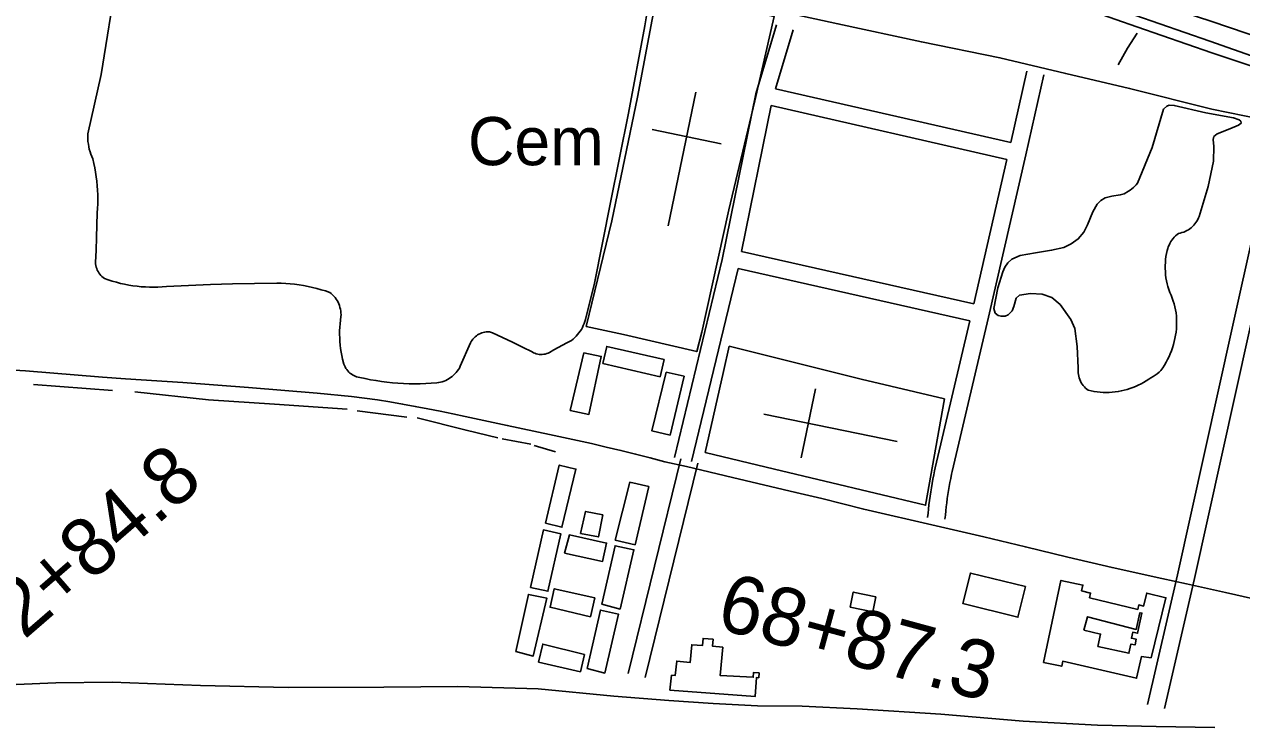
# Model space of a CAD drawing. Extents: x 3598634 to 3636690, y 517270 to 542944.
# Drawn here: x 3619650 to 3621750, y 537885 to 539096 of the extents above; entities that cross this region are included whole.
import ezdxf

# ---------------------------------------------------------------- set-up
doc = ezdxf.new("R2010")
doc.units = 0
for name, color, linetype in [('V-BLDG-OTLN', 7, 'Continuous'), ('V-LEVE-TOET', 7, 'Continuous'), ('V-RAIL-TRAK', 7, 'Continuous'), ('V-ROAD-CNTR', 7, 'Continuous'), ('V-SITE-OTLN', 7, 'Continuous'), ('V-SITE-OTLN-IDEN', 7, 'Continuous'), ('V-SITE-VEGE', 7, 'Continuous'), ('V-SURV-IDEN', 7, 'Continuous'), ('V-TOPO-SHOR', 7, 'Continuous')]:
    doc.layers.add(name, color=color, linetype=linetype)

msp = doc.modelspace()

# ---------------------------------------------------------------- linework, layer by layer
at = {"layer": 'V-BLDG-OTLN'}
for points in [[(3620648.3, 538511.2), (3620654.8, 538540.8), (3620753.7, 538518), (3620746.8, 538488.4)], [(3620615, 538529.9), (3620645.4, 538523.5), (3620624.1, 538423.7), (3620591.9, 538430.6)], [(3620757.5, 538496.7), (3620788.3, 538489.3), (3620764.2, 538387.9), (3620732.9, 538395.3)], [(3620548.9, 538236), (3620572.9, 538336.3), (3620601.7, 538329.4), (3620577.6, 538229.1)], [(3620669.2, 538207.1), (3620694.6, 538306.8), (3620727.2, 538299.1), (3620703.7, 538199)], [(3620609.6, 538218.5), (3620618.4, 538256.3), (3620647.9, 538250.4), (3620640.4, 538212.4)], [(3620523.3, 538125.1), (3620545.6, 538224.5), (3620575.6, 538217.7), (3620553.4, 538118.8)], [(3620582.2, 538184.3), (3620590.3, 538215.8), (3620654.4, 538201.8), (3620647.5, 538170.1)], [(3620646.1, 538096.7), (3620669.2, 538197.3), (3620701.6, 538190.4), (3620677.7, 538088.1)], [(3621377.6, 538127.2), (3621364.2, 538073.9), (3621269.1, 538097.8), (3621282.2, 538150.1)], [(3620626.8, 538074.9), (3620557.1, 538091.3), (3620564.2, 538123.1), (3620634.1, 538107.3)], [(3621594.4, 538004.1), (3621577.8, 538006.5), (3621569.1, 537968.7), (3621441.6, 537998.1), (3621439.8, 537989.4), (3621408.6, 537996.1), (3621438.6, 538137.3), (3621476.5, 538129.3), (3621474.1, 538119.5), (3621489.8, 538115.7), (3621487.9, 538107.7), (3621571.1, 538087.5), (3621572.9, 538095.1), (3621581.1, 538093.1), (3621586.5, 538115.6), (3621619.6, 538107.5)], [(3620498.1, 538014.7), (3620519.6, 538113.2), (3620551.2, 538107.1), (3620528.1, 538006.9)], [(3621119.2, 538109.4), (3621113.9, 538083.5), (3621075, 538091.4), (3621080.3, 538117.3)], [(3620620.9, 537985.4), (3620644, 538086.4), (3620674.9, 538079.4), (3620651.5, 537977.6)], [(3621478.2, 538051.4), (3621484.1, 538074.9), (3621568.6, 538053.1), (3621574.9, 538081.8), (3621578.3, 538081.1), (3621570.7, 538046.3), (3621562.5, 538048.1), (3621560.2, 538037.7), (3621568.6, 538035.9), (3621566.5, 538026.2), (3621559.3, 538027.8), (3621555.8, 538011.9), (3621502.2, 538023.7), (3621506.9, 538044.9)], [(3621478.2, 538051.4), (3621506.9, 538044.9), (3621502.2, 538023.7), (3621555.8, 538011.9), (3621559.3, 538027.8), (3621566.5, 538026.2), (3621568.6, 538035.9), (3621560.2, 538037.7), (3621562.5, 538048.1), (3621570.7, 538046.3), (3621578.3, 538081.1), (3621574.9, 538081.8), (3621568.6, 538053.1), (3621484.1, 538074.9)], [(3620766.6, 537973.9), (3620772.8, 537973.5), (3620775.6, 537998.5), (3620799, 537996.1), (3620801.4, 538026.5), (3620820.2, 538025.3), (3620821, 538037.6), (3620838.3, 538036), (3620837.5, 538024.1), (3620855.1, 538022.1), (3620850.3, 537973.7), (3620907.7, 537970.5), (3620908.2, 537978.8), (3620917.6, 537978), (3620917.2, 537969.7), (3620913.5, 537970.1), (3620910.7, 537937.3), (3620763.8, 537948.4)], [(3620616.3, 538010), (3620609.4, 537980.1), (3620537.3, 537996.7), (3620544.5, 538027.7)]]:
    msp.add_lwpolyline(points, close=True, dxfattribs=at)
at = {"layer": 'V-LEVE-TOET'}
msp.add_lwpolyline([(3619566.6, 537955.2), (3619704.1, 537960.9), (3619801.2, 537962.3), (3619953.7, 537956.1), (3620104.9, 537952.9), (3620269.9, 537953.4), (3620397.9, 537954.3), (3620536.6, 537950.5), (3620667.1, 537937.7), (3620761.8, 537930.2), (3620838.6, 537925), (3620914.9, 537921), (3620992.3, 537920.6), (3621086.9, 537916.3), (3621231, 537906.6), (3621373.3, 537895), (3621501.4, 537888.2), (3621602.6, 537885.5), (3621703.9, 537883.9)], dxfattribs=at)
at = {"layer": 'V-RAIL-TRAK'}
for points in [[(3619423.8, 540123.4), (3619462.3, 540099.3), (3619547.4, 540048.7), (3619641.8, 539993.4), (3619730.4, 539941.5), (3619822.1, 539890.5), (3619898.5, 539849.2), (3619939.9, 539824.8), (3620026.3, 539778.6), (3620129.7, 539727.2), (3620212.4, 539683.6), (3620269, 539655.4), (3620340.7, 539619.7), (3620482.5, 539553.2), (3620626.7, 539487), (3620743.8, 539434.9), (3620881.7, 539375), (3621011.8, 539321.2), (3621150, 539266), (3621275.4, 539217.8), (3621421, 539163), (3621565.9, 539111.7), (3621695.2, 539067.1), (3621930.8, 538984.4)], [(3619645.5, 539973.2), (3619734, 539921.4), (3619825.7, 539870.3), (3619902.1, 539829), (3619943.6, 539804.6), (3620029.9, 539758.4), (3620133.4, 539707), (3620216, 539663.4), (3620344.4, 539599.5), (3620486.2, 539533), (3620630.3, 539466.8), (3620747.5, 539414.7), (3620885.3, 539354.8), (3621015.4, 539301), (3621153.7, 539245.8), (3621279, 539197.6), (3621424.7, 539142.8), (3621569.6, 539091.5), (3621698.8, 539046.9), (3621876.6, 538987.5), (3622029, 538938.9), (3622201.2, 538888.5), (3622277.2, 538866.1), (3622360.5, 538841.5)]]:
    msp.add_lwpolyline(points, dxfattribs=at)
at = {"layer": 'V-ROAD-CNTR'}
for points in [[(3620948, 539095.3), (3620911.8, 538976.3), (3620854.1, 538690.6), (3620771.7, 538349.5)], [(3620976.7, 539086.6), (3620945.8, 538985)], [(3621588, 537923.6), (3621639.8, 538147.3), (3621734.1, 538572.2), (3621812, 538923.6), (3621832.8, 539021.2), (3621854.8, 539085.9)], [(3621617.3, 537916.9), (3621669, 538140.6), (3621763.4, 538565.7), (3621841.3, 538917.2), (3621861.8, 539013.2), (3621883.2, 539076.2)], [(3621250.8, 538325), (3621313.6, 538591), (3621378, 538871.3), (3621408.8, 539008.9)], [(3621351.9, 538892.2), (3621379.5, 539015.5)], [(3621351.9, 538892.2), (3620945.8, 538985)], [(3620938.3, 538955.9), (3620887.6, 538704.6)], [(3621345.3, 538863), (3620938.3, 538955.9)], [(3621288.1, 538614.1), (3621345.3, 538863)], [(3620887.6, 538704.6), (3621288.1, 538614.1)], [(3620881.3, 538675.3), (3620800.9, 538342.5)], [(3620881.3, 538675.3), (3621281.3, 538584.9)], [(3621221.6, 538331.8), (3621281.3, 538584.9)], [(3619535.4, 538505.7), (3619651.6, 538498.8), (3619784.7, 538488.1), (3619824.3, 538484.9), (3619923.1, 538478.9), (3620036.9, 538470), (3620155.4, 538460.5), (3620214.4, 538454.4), (3620259.1, 538448.5), (3620280.8, 538445.1), (3620302.6, 538441.4), (3620324.3, 538437.5), (3620345.9, 538433.5), (3620367.6, 538429.2), (3620389.2, 538424.7), (3620410.7, 538420), (3620483.2, 538404.5), (3620555.8, 538388.9), (3620628.3, 538373.2), (3620653.8, 538367.4), (3620679.2, 538361.4), (3620704.6, 538355.2), (3620729.9, 538348.7), (3620755.2, 538342), (3620792.7, 538333.7), (3620872, 538314.9), (3620981.3, 538289), (3621025.7, 538278.4), (3621098.4, 538260.1), (3621223.2, 538231.5), (3621305.4, 538212.4), (3621377.1, 538195.1), (3621450.7, 538177.5)], [(3620782.8, 538347), (3620691.8, 537977.2)], [(3620811.9, 538339.8), (3620721, 537970)], [(3621208.5, 538245.7), (3621209.2, 538253.1), (3621210, 538260.5), (3621210.8, 538267.9), (3621211.8, 538275.2), (3621212.8, 538282.6), (3621213.8, 538290), (3621215, 538297.3), (3621216.3, 538304.7), (3621217.6, 538312), (3621219, 538319.3), (3621220.5, 538326.6), (3621221.6, 538331.5)], [(3621238.4, 538243), (3621239.1, 538250.2), (3621239.8, 538257.2), (3621240.6, 538264.3), (3621241.5, 538271.3), (3621242.5, 538278.4), (3621243.5, 538285.4), (3621244.6, 538292.4), (3621245.8, 538299.5), (3621247.1, 538306.5), (3621248.4, 538313.4), (3621249.9, 538320.4), (3621250.9, 538325.3)], [(3621450.7, 538177.5), (3621526.7, 538159.5), (3621612.8, 538140.6), (3621655, 538131.5), (3621722.4, 538116.5), (3621801.4, 538098.8), (3621848.8, 538089), (3621932.7, 538072.4), (3622020.3, 538053.8), (3622092.1, 538039.8)]]:
    msp.add_lwpolyline(points, dxfattribs=at)
at = {"layer": 'V-SITE-OTLN'}
for p, q in [((3620760.7, 538748.9), (3620808.4, 538979.2)), ((3620852, 538890.1), (3620733, 538914.7)), ((3621015, 538467.9), (3620990.3, 538348.9)), ((3621156.2, 538376.7), (3620925.9, 538424.3))]:
    msp.add_line(p, q, dxfattribs=at)
for points in [[(3620619.5, 538575.2), (3620663.8, 538757.5), (3620708, 538970.3), (3620743, 539156.4), (3620874, 539124.7), (3620943.5, 539109.7), (3620910.4, 538963.9), (3620865.6, 538776.2), (3620818.8, 538565.4), (3620810.1, 538531.9), (3620684, 538561.1)], [(3620866.2, 538541.4), (3621093.7, 538484.4), (3621237.6, 538450.3), (3621205, 538267.1), (3620944, 538329.4), (3620824.8, 538358.2), (3620856.4, 538497.6)]]:
    msp.add_lwpolyline(points, close=True, dxfattribs=at)
at = {"layer": 'V-SITE-VEGE'}
for points in [[(3620124.1, 538646.9), (3620116.3, 538647.9), (3620108.6, 538648.8), (3620100.8, 538649.4), (3620093.1, 538649.8), (3620085.3, 538650), (3620047.2, 538649.4), (3620009.1, 538648.5), (3619971.1, 538647.3), (3619933, 538645.9), (3619894.9, 538644.2), (3619887.7, 538643.6), (3619880.5, 538643.2), (3619873.2, 538643), (3619866, 538643.1), (3619858.7, 538643.3), (3619851.5, 538643.8), (3619844.3, 538644.5), (3619837.1, 538645.4), (3619829.9, 538646.6), (3619822.8, 538647.9), (3619815.7, 538649.5), (3619808.7, 538651.3), (3619801.7, 538653.3), (3619794.8, 538655.5), (3619788, 538657.9), (3619785.8, 538659.5), (3619783.7, 538661.3), (3619781.8, 538663.3), (3619780.1, 538665.4), (3619778.5, 538667.6), (3619777, 538670), (3619775.8, 538672.4), (3619774.8, 538675), (3619773.9, 538677.6), (3619773.3, 538680.2), (3619772.8, 538682.9), (3619772.6, 538685.6), (3619773.7, 538707), (3619774.5, 538728.3), (3619775.2, 538749.7), (3619775.7, 538771), (3619776.2, 538778.8), (3619776.5, 538786.6), (3619776.6, 538794.4), (3619776.4, 538802.2), (3619776.1, 538810), (3619775.6, 538817.8), (3619774.9, 538825.6), (3619773.9, 538833.3), (3619772.8, 538841), (3619771.5, 538848.7), (3619770, 538856.4), (3619768.3, 538864), (3619766.4, 538868), (3619764.7, 538872.2), (3619763.3, 538876.4), (3619762, 538880.7), (3619761, 538885), (3619760.3, 538889.4), (3619759.7, 538893.8), (3619759.4, 538898.2), (3619759.4, 538902.7), (3619759.5, 538907.1), (3619782.3, 539009.8), (3619809.2, 539177.7)], [(3620729, 539146), (3620720.5, 539093.7), (3620692.6, 538943.1), (3620661.3, 538789.1), (3620633.8, 538649.9), (3620618.2, 538587.1), (3620617.1, 538583.5), (3620615.8, 538580.1), (3620614.4, 538576.7), (3620612.8, 538573.4), (3620611, 538570.1), (3620609, 538567), (3620606.8, 538564), (3620604.5, 538561.2), (3620602, 538558.4), (3620599.4, 538555.8), (3620596.7, 538553.4), (3620593.8, 538551.1), (3620586.1, 538547.2), (3620578.5, 538543.2), (3620570.9, 538539.1), (3620563.4, 538534.8), (3620556, 538530.3), (3620553.6, 538529.2), (3620551.2, 538528.4), (3620548.7, 538527.7), (3620546.2, 538527.2), (3620543.6, 538527), (3620541, 538526.9), (3620538.4, 538527.1), (3620535.9, 538527.5), (3620533.3, 538528.1), (3620530.9, 538529), (3620528.5, 538530), (3620526.2, 538531.2)], [(3621456.1, 538717.7), (3621468.4, 538726), (3621477.9, 538738), (3621484.5, 538750.4), (3621493.5, 538772.7), (3621500.9, 538785.9), (3621507.5, 538792.5), (3621514.9, 538797.1), (3621526.4, 538800), (3621540.8, 538802.1), (3621547.4, 538804.1), (3621555.3, 538808.2), (3621558.2, 538810.2), (3621560.9, 538812.3), (3621563.5, 538814.6), (3621565.9, 538817), (3621568.2, 538819.6), (3621570.4, 538822.3), (3621595.8, 538883.9), (3621615.3, 538949.9), (3621621.2, 538954.8), (3621625.2, 538956.8), (3621634, 538956.3), (3621688.7, 538943.7), (3621736.5, 538934.9), (3621745.8, 538931.5), (3621748.8, 538929.1), (3621749.3, 538925.6), (3621744.9, 538922.2), (3621730.1, 538915.7), (3621708, 538907.3), (3621702.6, 538902.4), (3621701.1, 538897.4), (3621702.6, 538885.6), (3621701.7, 538860), (3621692.5, 538816.7), (3621676.9, 538765), (3621675.8, 538762.2), (3621674.6, 538759.5), (3621673.1, 538756.8), (3621671.5, 538754.3), (3621669.6, 538751.9), (3621667.7, 538749.6), (3621665.6, 538747.4), (3621663.3, 538745.4), (3621660.9, 538743.6), (3621658.4, 538741.9), (3621655.8, 538740.4), (3621653.1, 538739.1), (3621650.3, 538737.9), (3621647.4, 538737), (3621644.5, 538736.2), (3621641.5, 538735.7), (3621638.9, 538733.7), (3621636.4, 538731.5), (3621634.1, 538729.2), (3621631.9, 538726.7), (3621629.9, 538724.1), (3621628.1, 538721.4), (3621626.5, 538718.5), (3621625, 538715.6), (3621623.8, 538712.5), (3621622.7, 538709.4), (3621621.9, 538706.2), (3621620.7, 538701.1), (3621619.8, 538695.9), (3621619.1, 538690.7), (3621618.7, 538685.5), (3621618.5, 538680.2), (3621618.5, 538675), (3621618.7, 538669.7), (3621619.1, 538664.5), (3621619.8, 538659.3)], [(3621619.8, 538659.3), (3621620.7, 538654.1), (3621621.8, 538648.9), (3621623.1, 538643.9), (3621624.7, 538638.8), (3621626.5, 538633.9), (3621628.6, 538629), (3621630.6, 538624.1), (3621632.3, 538619.1), (3621633.9, 538614.1), (3621635.3, 538609), (3621636.4, 538603.8), (3621637.4, 538598.6), (3621637.9, 538593.1), (3621638.2, 538587.6), (3621638.2, 538582.1), (3621638.1, 538576.5), (3621637.7, 538571), (3621637.1, 538565.5), (3621636.3, 538560.1), (3621635.3, 538554.7), (3621634.1, 538549.3), (3621632.7, 538543.9), (3621631.1, 538538.6), (3621629.3, 538533.4), (3621627.2, 538528.3), (3621625, 538523.2), (3621622.6, 538518.3), (3621620, 538513.4), (3621617.2, 538508.6), (3621614.2, 538504), (3621611.1, 538499.5), (3621607.9, 538496.6), (3621604.5, 538493.8), (3621601.1, 538491.2), (3621597.5, 538488.8), (3621593.8, 538486.6), (3621590, 538484.6), (3621585.7, 538481.6), (3621581.2, 538478.9), (3621576.7, 538476.4), (3621572, 538474), (3621567.3, 538471.9), (3621562.5, 538469.9), (3621557.6, 538468.1), (3621552.6, 538466.5), (3621547.6, 538465.2), (3621542.5, 538464), (3621537.4, 538463.1), (3621532.2, 538462.3), (3621527, 538461.8), (3621521.8, 538461.5), (3621516.6, 538461.4), (3621511.4, 538461.5), (3621506.2, 538461.8), (3621501, 538462.3), (3621495.8, 538463.1), (3621490.7, 538464), (3621485.6, 538465.2), (3621483.3, 538467), (3621481, 538468.9), (3621478.9, 538471.1), (3621477, 538473.3), (3621475.3, 538475.7), (3621473.7, 538478.3), (3621472.3, 538480.9), (3621471.1, 538483.6), (3621470, 538486.4), (3621469.2, 538489.3), (3621468.6, 538492.2), (3621468.2, 538495.1), (3621468, 538498.1), (3621468.1, 538501.1), (3621468.3, 538504), (3621466.7, 538540.4), (3621462.7, 538571.9), (3621455.8, 538587.2), (3621437, 538613.2), (3621422.7, 538625), (3621405.9, 538630.9), (3621385.8, 538632.3), (3621367.1, 538629.3), (3621361.2, 538623.9), (3621357.3, 538609.6), (3621354.3, 538602.2), (3621347.5, 538595.3), (3621342.1, 538592.8), (3621335.2, 538592.8), (3621330.2, 538594.3), (3621324.8, 538598.2), (3621322.7, 538606.4), (3621329.6, 538641.9), (3621338.2, 538669.6), (3621341.9, 538677.4), (3621346.9, 538684.8), (3621353.9, 538691.5), (3621367.9, 538697.3), (3621394.7, 538702.3), (3621422.3, 538706.5), (3621443.3, 538711.1), (3621456.1, 538717.7)], [(3620526.2, 538531.2), (3620509.2, 538539.7), (3620492.1, 538548), (3620475, 538556.2), (3620457.8, 538564.2), (3620452.3, 538566), (3620449.6, 538566.1), (3620447, 538565.9), (3620444.3, 538565.6), (3620441.7, 538565), (3620439.1, 538564.2), (3620436.7, 538563.2), (3620434.3, 538562), (3620432, 538560.7), (3620429.8, 538559.1), (3620427.7, 538557.4), (3620425.8, 538555.6), (3620424, 538553.6), (3620422.4, 538551.4), (3620421, 538549.2), (3620419.8, 538546.8), (3620402.1, 538506.5), (3620400.6, 538503.6), (3620398.9, 538500.9), (3620397, 538498.2), (3620395, 538495.7), (3620392.8, 538493.3), (3620390.5, 538491.1), (3620388, 538489), (3620385.4, 538487.1), (3620382.7, 538485.3), (3620379.9, 538483.7), (3620377, 538482.3), (3620374, 538481.1), (3620370.9, 538480), (3620367.8, 538479.2), (3620364.6, 538478.5), (3620361.4, 538478.1), (3620351.9, 538477.3), (3620342.4, 538476.8), (3620332.8, 538476.5), (3620323.3, 538476.4), (3620313.7, 538476.5), (3620304.2, 538476.9), (3620294.6, 538477.4), (3620285.1, 538478.2), (3620275.6, 538479.2), (3620266.1, 538480.4), (3620256.7, 538481.8), (3620247.3, 538483.4), (3620237.9, 538485.3), (3620228.6, 538487.3), (3620225.9, 538487.8), (3620223.3, 538488.5), (3620220.8, 538489.4), (3620218.3, 538490.5), (3620216, 538491.8), (3620213.7, 538493.3), (3620211.6, 538494.9), (3620209.6, 538496.7), (3620207.8, 538498.7), (3620206.1, 538500.8), (3620204.6, 538503), (3620203.3, 538505.4), (3620202.1, 538507.8), (3620201.2, 538510.3), (3620198.9, 538518.9), (3620197.6, 538524.9), (3620196.5, 538531), (3620195.6, 538537), (3620194.8, 538543.2), (3620194.3, 538549.3), (3620194, 538555.4), (3620193.8, 538561.6), (3620193.9, 538567.7), (3620194.2, 538573.9), (3620194.6, 538580), (3620195.3, 538586.2), (3620196.2, 538592.3), (3620196.3, 538595.4), (3620196.1, 538598.6), (3620195.8, 538601.8), (3620195.2, 538604.9), (3620194.5, 538608), (3620193.5, 538611.1), (3620192.4, 538614), (3620191.1, 538616.9), (3620189.5, 538619.7), (3620187.8, 538622.4), (3620186, 538625), (3620183.9, 538627.4), (3620181.7, 538629.8), (3620179.4, 538631.9), (3620176.9, 538633.9), (3620169.5, 538636.4), (3620162.1, 538638.6), (3620154.6, 538640.7), (3620147, 538642.5), (3620139.4, 538644.2), (3620131.7, 538645.6), (3620124.1, 538646.9)]]:
    msp.add_lwpolyline(points, dxfattribs=at)
at = {"layer": 'V-TOPO-SHOR'}
for p, q in [((3619801.9, 538465), (3619665.6, 538475.2)), ((3620309.8, 538418.8), (3620223.9, 538429.6)), ((3620523.9, 538372.1), (3620474.6, 538381.6)), ((3620566.3, 538359.1), (3620529.3, 538370))]:
    msp.add_line(p, q, dxfattribs=at)
for points in [[(3622112.6, 538858.2), (3622007.2, 538882.7), (3621900.2, 538905.9), (3621811.4, 538926.8), (3621698.7, 538950), (3621557.1, 538985.6), (3621446.8, 539011.2), (3621333.1, 539038.3), (3621197.8, 539065.8), (3621053.8, 539097.1), (3620966, 539116), (3620818.3, 539150.2), (3620656.1, 539188.1), (3620508.3, 539224.2), (3620462.7, 539232.7), (3620362, 539256.9), (3620251.1, 539287.8), (3620146, 539311), (3620046.7, 539333.8), (3619942.6, 539350.8), (3619857.7, 539366.9), (3619761.3, 539381.5), (3619669.2, 539398.1), (3619562.2, 539416)], [(3622253.9, 538928.1), (3622121.5, 538965.4), (3621978.5, 539009.1), (3621846, 539051), (3621698.7, 539101), (3621593.1, 539135.2), (3621469.3, 539177.1), (3621357, 539220), (3621247.5, 539260), (3621166.9, 539291.7)], [(3621537.5, 539026.3), (3621553.4, 539054.9), (3621569.8, 539080.7)], [(3620206.7, 538432.4), (3620081.5, 538441.3), (3619967.5, 538448.9), (3619840.7, 538462.7)], [(3620466.8, 538383), (3620412.2, 538396.4), (3620327.5, 538417.9)]]:
    msp.add_lwpolyline(points, dxfattribs=at)

# ---------------------------------------------------------------- texts
at = {"layer": 'V-SITE-OTLN-IDEN'}
msp.add_text('Cem', height=83, dxfattribs=at).set_placement((3620415.3, 538853.2))
at = {"layer": 'V-SURV-IDEN'}
for s, rotation, p in [('52+84.8', 40.8451, (3619593.3, 537985.6)), ('68+87.3', 344.779, (3620840.7, 538056))]:
    msp.add_text(s, height=100, rotation=rotation, dxfattribs=at).set_placement(p)

doc.saveas('drawing.dxf')
